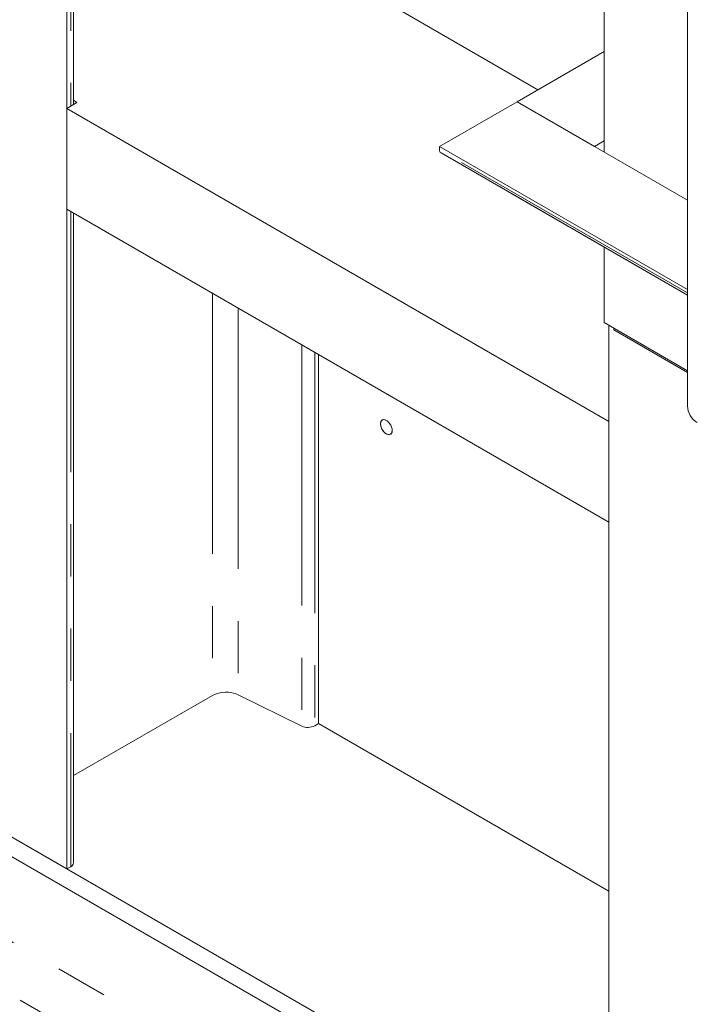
# Model space of a CAD drawing. Header units: millimetres. Extents: x 450 to 25135, y 150 to 17673.
# Tile 286 of 463: x 17151 to 17641, y 9429 to 10148. Entities that reach past the tile are written whole.
import ezdxf

# ---------------------------------------------------------------- set-up
doc = ezdxf.new("R2010")
doc.units = ezdxf.units.MM
doc.linetypes.add('SLD-Centrada-doble', pattern=[12.7, 6.35, -1.27, 1.27, -1.27, 1.27, -1.27])
doc.linetypes.add('SLD-Continua', pattern=[0])
doc.layers.add('OCULTA', color=8, linetype='SLD-Continua')

msp = doc.modelspace()

# ---------------------------------------------------------------- linework, layer by layer
at = {"layer": 'OCULTA', "linetype": 'SLD-Continua', "lineweight": 18, "ltscale": 30}
for p, q in [((17185.75, 10863.67), (17185.75, 9527.77)), ((17185.75, 10863.67), (17185.75, 9527.77)), ((17185.75, 10863.67), (17185.75, 9527.77)), ((17185.75, 10863.67), (17185.75, 9527.77)), ((17185.75, 10863.67), (17185.75, 9527.77)), ((17190.59, 10085.87), (17190.59, 10863.8)), ((17190.59, 10085.87), (17190.59, 10863.8)), ((17190.59, 10085.87), (17190.59, 10863.8)), ((17190.59, 10085.87), (17190.59, 10863.8)), ((17190.59, 10085.87), (17190.59, 10863.8)), ((17639.01, 9865.85), (17639.01, 10551.82)), ((17578.2, 10051.17), (17578.2, 10353.36)), ((17369.6, 10189.19), (17529.83, 10096.71)), ((17369.6, 10189.19), (17529.83, 10096.71)), ((17369.6, 10189.19), (17529.83, 10096.71)), ((17369.6, 10189.19), (17529.83, 10096.71)), ((17369.6, 10189.19), (17529.83, 10096.71)), ((17514.56, 10087.89), (17578.2, 10124.62)), ((17193.11, 10087.33), (17185.75, 10083.08)), ((17193.11, 10087.33), (17185.75, 10083.08)), ((17193.11, 10087.33), (17185.75, 10083.08)), ((17193.11, 10087.33), (17185.75, 10083.08)), ((17193.11, 10087.33), (17185.75, 10083.08)), ((17190.59, 10089.03), (17193.11, 10087.33)), ((17190.59, 10089.03), (17193.11, 10087.33)), ((17190.59, 10089.03), (17193.11, 10087.33)), ((17190.59, 10089.03), (17193.11, 10087.33)), ((17190.59, 10089.03), (17193.11, 10087.33)), ((17457.99, 10055.25), (17514.56, 10087.89)), ((17571.13, 10055.25), (17514.56, 10087.89)), ((17639.01, 10016.07), (17514.56, 10087.89)), ((17185.75, 10083.08), (17581.73, 9854.54)), ((17185.75, 10083.08), (17185.75, 10009.58)), ((17185.75, 10083.08), (17581.73, 9854.54)), ((17185.75, 10083.08), (17185.75, 10009.58)), ((17185.75, 10083.08), (17581.73, 9854.54)), ((17185.75, 10083.08), (17185.75, 10009.58)), ((17185.75, 10083.08), (17581.73, 9854.54)), ((17185.75, 10083.08), (17185.75, 10009.58)), ((17185.75, 10083.08), (17581.73, 9854.54)), ((17185.75, 10083.08), (17185.75, 10009.58)), ((17571.13, 10055.25), (17578.2, 10059.33)), ((17639.01, 9950.77), (17457.99, 10055.25)), ((17457.99, 10052.8), (17457.99, 10055.25)), ((17459.03, 10050.51), (17639.01, 9946.63)), ((17509.94, 10021.09), (17639.01, 9946.6)), ((17185.75, 10009.58), (17581.73, 9781.05)), ((17185.75, 10009.58), (17581.73, 9781.05)), ((17185.75, 10009.58), (17581.73, 9781.05)), ((17185.75, 10009.58), (17581.73, 9781.05)), ((17185.75, 10009.58), (17581.73, 9781.05)), ((17190.59, 9532.23), (17190.59, 10006.79)), ((17190.59, 9532.23), (17190.59, 10006.79)), ((17190.59, 9532.23), (17190.59, 10006.79)), ((17190.59, 9532.23), (17190.59, 10006.79)), ((17190.59, 9532.23), (17190.59, 10006.79)), ((17578.2, 9926.63), (17578.2, 9981.7)), ((19183.07, 8375.02), (16413.4, 9973.53)), ((19170.69, 8367.88), (16413.4, 9959.23)), ((17639.01, 9891.53), (17578.2, 9926.63)), ((17581.73, 9299.23), (17581.73, 9924.59)), ((17581.73, 9299.23), (17581.73, 9924.59)), ((17581.73, 9299.23), (17581.73, 9924.59)), ((17581.73, 9299.23), (17581.73, 9924.59)), ((17581.73, 9299.23), (17581.73, 9924.59)), ((17585.33, 9922.51), (17585.2, 9921.37)), ((17639.01, 9890.31), (17585.2, 9921.37)), ((17369.6, 9903.48), (17369.6, 9633.87)), ((17369.6, 9903.48), (17369.6, 9633.87)), ((17369.6, 9903.48), (17369.6, 9633.87)), ((17369.6, 9903.48), (17369.6, 9633.87)), ((17369.6, 9903.48), (17369.6, 9633.87)), ((17581.73, 9781.05), (17581.73, 9854.54)), ((17581.73, 9781.05), (17581.73, 9854.54)), ((17581.73, 9781.05), (17581.73, 9854.54)), ((17581.73, 9781.05), (17581.73, 9854.54)), ((17581.73, 9781.05), (17581.73, 9854.54)), ((17190.59, 9595.85), (17292.02, 9654.39)), ((17190.59, 9595.85), (17292.02, 9654.39)), ((17190.59, 9595.85), (17292.02, 9654.39)), ((17190.59, 9595.85), (17292.02, 9654.39)), ((17190.59, 9595.85), (17292.02, 9654.39)), ((17310.99, 9654.83), (17357.33, 9632.05)), ((17310.99, 9654.83), (17357.33, 9632.05)), ((17310.99, 9654.83), (17357.33, 9632.05)), ((17310.99, 9654.83), (17357.33, 9632.05)), ((17310.99, 9654.83), (17357.33, 9632.05)), ((17366.82, 9632.27), (17369.6, 9633.87)), ((17366.82, 9632.27), (17369.6, 9633.87)), ((17366.82, 9632.27), (17369.6, 9633.87)), ((17366.82, 9632.27), (17369.6, 9633.87)), ((17366.82, 9632.27), (17369.6, 9633.87)), ((17369.6, 9633.87), (17581.73, 9511.44)), ((17369.6, 9633.87), (17581.73, 9511.44)), ((17369.6, 9633.87), (17581.73, 9511.44)), ((17369.6, 9633.87), (17581.73, 9511.44)), ((17369.6, 9633.87), (17581.73, 9511.44)), ((17581.73, 9511.44), (17369.6, 9633.87)), ((17369.6, 9633.87), (17402.48, 9614.9)), ((17581.73, 9511.44), (17369.6, 9633.87)), ((17122.11, 9564.49), (17185.75, 9527.77)), ((17122.11, 9564.49), (17185.75, 9527.77)), ((17122.11, 9564.49), (17185.75, 9527.77)), ((17122.11, 9564.49), (17185.75, 9527.77)), ((17122.11, 9564.49), (17185.75, 9527.77)), ((17185.75, 9527.77), (17188.54, 9529.37)), ((17185.75, 9527.77), (17188.54, 9529.37)), ((17185.75, 9527.77), (17188.54, 9529.37)), ((17185.75, 9527.77), (17188.54, 9529.37)), ((17185.75, 9527.77), (17188.54, 9529.37))]:
    msp.add_line(p, q, dxfattribs=at)
at = {"layer": 'OCULTA', "linetype": 'SLD-Centrada-doble', "lineweight": 18, "ltscale": 30}
for p, q in [((17188.54, 10863.63), (17188.54, 10084.69)), ((17188.54, 10863.63), (17188.54, 10084.69)), ((17188.54, 10863.63), (17188.54, 10084.69)), ((17188.54, 10863.63), (17188.54, 10084.69)), ((17188.54, 10863.63), (17188.54, 10084.69)), ((19126.76, 8331.11), (16089.72, 10083.92)), ((17639.01, 9948.32), (17457.99, 10052.8)), ((19098.48, 8308.25), (16096.35, 10040.91)), ((17188.54, 10007.98), (17188.54, 9529.37)), ((17188.54, 10007.98), (17188.54, 9529.37)), ((17188.54, 10007.98), (17188.54, 9529.37)), ((17188.54, 10007.98), (17188.54, 9529.37)), ((17188.54, 10007.98), (17188.54, 9529.37)), ((17292.02, 9948.26), (17292.02, 9654.39)), ((17292.02, 9948.26), (17292.02, 9654.39)), ((17292.02, 9948.26), (17292.02, 9654.39)), ((17292.02, 9948.26), (17292.02, 9654.39)), ((17292.02, 9948.26), (17292.02, 9654.39)), ((17310.99, 9937.3), (17310.99, 9654.83)), ((17310.99, 9937.3), (17310.99, 9654.83)), ((17310.99, 9937.3), (17310.99, 9654.83)), ((17310.99, 9937.3), (17310.99, 9654.83)), ((17310.99, 9937.3), (17310.99, 9654.83)), ((17357.33, 9910.56), (17357.33, 9632.05)), ((17357.33, 9910.56), (17357.33, 9632.05)), ((17357.33, 9910.56), (17357.33, 9632.05)), ((17357.33, 9910.56), (17357.33, 9632.05)), ((17357.33, 9910.56), (17357.33, 9632.05)), ((17366.82, 9905.08), (17366.82, 9632.27)), ((17366.82, 9905.08), (17366.82, 9632.27)), ((17366.82, 9905.08), (17366.82, 9632.27)), ((17366.82, 9905.08), (17366.82, 9632.27)), ((17366.82, 9905.08), (17366.82, 9632.27))]:
    msp.add_line(p, q, dxfattribs=at)
at = {"layer": 'OCULTA', "linetype": 'SLD-Continua', "lineweight": 18, "ltscale": 30, "flags": 128}
for points in [[(17509.94, 10021.09), (17509.94, 10021.09), (17509.69, 10021.27)], [(17423.36, 9847.84), (17423.24, 9849.09), (17422.87, 9850.41), (17422.29, 9851.72), (17421.52, 9852.95), (17420.61, 9854.03), (17419.61, 9854.89), (17418.59, 9855.48), (17417.59, 9855.77), (17416.68, 9855.74), (17415.91, 9855.4), (17415.33, 9854.76), (17414.96, 9853.86), (17414.84, 9852.76), (17414.96, 9851.51), (17415.33, 9850.19), (17415.91, 9848.88), (17416.68, 9847.65), (17417.59, 9846.57), (17418.59, 9845.71), (17419.61, 9845.12), (17420.61, 9844.83), (17421.52, 9844.85), (17422.29, 9845.19), (17422.87, 9845.83), (17423.24, 9846.73), (17423.36, 9847.84)], [(17423.36, 9847.84), (17423.24, 9849.09), (17422.87, 9850.41), (17422.29, 9851.72), (17421.52, 9852.95), (17420.61, 9854.03), (17419.61, 9854.89), (17418.59, 9855.48), (17417.59, 9855.77), (17416.68, 9855.74), (17415.91, 9855.4), (17415.33, 9854.76), (17414.96, 9853.86), (17414.84, 9852.76), (17414.96, 9851.51), (17415.33, 9850.19), (17415.91, 9848.88), (17416.68, 9847.65), (17417.59, 9846.57), (17418.59, 9845.71), (17419.61, 9845.12), (17420.61, 9844.83), (17421.52, 9844.85), (17422.29, 9845.19), (17422.87, 9845.83), (17423.24, 9846.73), (17423.36, 9847.84)], [(17423.36, 9847.84), (17423.24, 9849.09), (17422.87, 9850.41), (17422.29, 9851.72), (17421.52, 9852.95), (17420.61, 9854.03), (17419.61, 9854.89), (17418.59, 9855.48), (17417.59, 9855.77), (17416.68, 9855.74), (17415.91, 9855.4), (17415.33, 9854.76), (17414.96, 9853.86), (17414.84, 9852.76), (17414.96, 9851.51), (17415.33, 9850.19), (17415.91, 9848.88), (17416.68, 9847.65), (17417.59, 9846.57), (17418.59, 9845.71), (17419.61, 9845.12), (17420.61, 9844.83), (17421.52, 9844.85), (17422.29, 9845.19), (17422.87, 9845.83), (17423.24, 9846.73), (17423.36, 9847.84)], [(17423.36, 9847.84), (17423.24, 9849.09), (17422.87, 9850.41), (17422.29, 9851.72), (17421.52, 9852.95), (17420.61, 9854.03), (17419.61, 9854.89), (17418.59, 9855.48), (17417.59, 9855.77), (17416.68, 9855.74), (17415.91, 9855.4), (17415.33, 9854.76), (17414.96, 9853.86), (17414.84, 9852.76), (17414.96, 9851.51), (17415.33, 9850.19), (17415.91, 9848.88), (17416.68, 9847.65), (17417.59, 9846.57), (17418.59, 9845.71), (17419.61, 9845.12), (17420.61, 9844.83), (17421.52, 9844.85), (17422.29, 9845.19), (17422.87, 9845.83), (17423.24, 9846.73), (17423.36, 9847.84)], [(17423.36, 9847.84), (17423.24, 9849.09), (17422.87, 9850.41), (17422.29, 9851.72), (17421.52, 9852.95), (17420.61, 9854.03), (17419.61, 9854.89), (17418.59, 9855.48), (17417.59, 9855.77), (17416.68, 9855.74), (17415.91, 9855.4), (17415.33, 9854.76), (17414.96, 9853.86), (17414.84, 9852.76), (17414.96, 9851.51), (17415.33, 9850.19), (17415.91, 9848.88), (17416.68, 9847.65), (17417.59, 9846.57), (17418.59, 9845.71), (17419.61, 9845.12), (17420.61, 9844.83), (17421.52, 9844.85), (17422.29, 9845.19), (17422.87, 9845.83), (17423.24, 9846.73), (17423.36, 9847.84)], [(17419.12, 9855.21), (17418.32, 9855.58), (17417.31, 9855.78), (17416.41, 9855.64), (17415.69, 9855.17), (17415.17, 9854.39), (17414.91, 9853.35), (17414.91, 9852.12), (17415.17, 9850.78), (17415.69, 9849.41), (17416.41, 9848.09), (17417.31, 9846.92), (17418.32, 9845.95), (17419.38, 9845.26), (17420.43, 9844.89), (17421.39, 9844.86), (17422.21, 9845.17), (17422.84, 9845.8), (17423.23, 9846.72), (17423.36, 9847.86), (17423.36, 9847.86)], [(17419.12, 9855.21), (17418.32, 9855.58), (17417.31, 9855.78), (17416.41, 9855.64), (17415.69, 9855.17), (17415.17, 9854.39), (17414.91, 9853.35), (17414.91, 9852.12), (17415.17, 9850.78), (17415.69, 9849.41), (17416.41, 9848.09), (17417.31, 9846.92), (17418.32, 9845.95), (17419.38, 9845.26), (17420.43, 9844.89), (17421.39, 9844.86), (17422.21, 9845.17), (17422.84, 9845.8), (17423.23, 9846.72), (17423.36, 9847.86), (17423.36, 9847.86)], [(17419.12, 9855.21), (17418.32, 9855.58), (17417.31, 9855.78), (17416.41, 9855.64), (17415.69, 9855.17), (17415.17, 9854.39), (17414.91, 9853.35), (17414.91, 9852.12), (17415.17, 9850.78), (17415.69, 9849.41), (17416.41, 9848.09), (17417.31, 9846.92), (17418.32, 9845.95), (17419.38, 9845.26), (17420.43, 9844.89), (17421.39, 9844.86), (17422.21, 9845.17), (17422.84, 9845.8), (17423.23, 9846.72), (17423.36, 9847.86), (17423.36, 9847.86)], [(17419.12, 9855.21), (17418.32, 9855.58), (17417.31, 9855.78), (17416.41, 9855.64), (17415.69, 9855.17), (17415.17, 9854.39), (17414.91, 9853.35), (17414.91, 9852.12), (17415.17, 9850.78), (17415.69, 9849.41), (17416.41, 9848.09), (17417.31, 9846.92), (17418.32, 9845.95), (17419.38, 9845.26), (17420.43, 9844.89), (17421.39, 9844.86), (17422.21, 9845.17), (17422.84, 9845.8), (17423.23, 9846.72), (17423.36, 9847.86), (17423.36, 9847.86)], [(17419.12, 9855.21), (17418.32, 9855.58), (17417.31, 9855.78), (17416.41, 9855.64), (17415.69, 9855.17), (17415.17, 9854.39), (17414.91, 9853.35), (17414.91, 9852.12), (17415.17, 9850.78), (17415.69, 9849.41), (17416.41, 9848.09), (17417.31, 9846.92), (17418.32, 9845.95), (17419.38, 9845.26), (17420.43, 9844.89), (17421.39, 9844.86), (17422.21, 9845.17), (17422.84, 9845.8), (17423.23, 9846.72), (17423.36, 9847.86), (17423.36, 9847.86)]]:
    msp.add_lwpolyline(points, dxfattribs=at)
at = {"layer": 'OCULTA', "linetype": 'SLD-Continua', "lineweight": 18, "ltscale": 900}
for centre, radius, start, end in [((17460.44, 10052.53), 2.47, 173.70179, 234.99077), ((17654.36, 9866.54), 15.37, 182.60229, 237.39771), ((17301.95, 9635.13), 21.68, 65.35083, 117.28997), ((17301.95, 9635.13), 21.68, 65.35083, 117.28997), ((17301.95, 9635.13), 21.68, 65.35083, 117.28997), ((17301.95, 9635.13), 21.68, 65.35083, 117.28997), ((17301.95, 9635.13), 21.68, 65.35083, 117.28997), ((17361.85, 9641.94), 10.87, 245.43936, 297.20144), ((17361.85, 9641.94), 10.87, 245.43936, 297.20144), ((17361.85, 9641.94), 10.87, 245.43936, 297.20144), ((17361.85, 9641.94), 10.87, 245.43936, 297.20144), ((17361.85, 9641.94), 10.87, 245.43936, 297.20144), ((17187.21, 9532.49), 3.39, 293.05333, 355.61313), ((17187.21, 9532.49), 3.39, 293.05333, 355.61313), ((17187.21, 9532.49), 3.39, 293.05333, 355.61313), ((17187.21, 9532.49), 3.39, 293.05333, 355.61313), ((17187.21, 9532.49), 3.39, 293.05333, 355.61313)]:
    msp.add_arc(centre, radius, start, end, dxfattribs=at)

doc.saveas('drawing.dxf')
